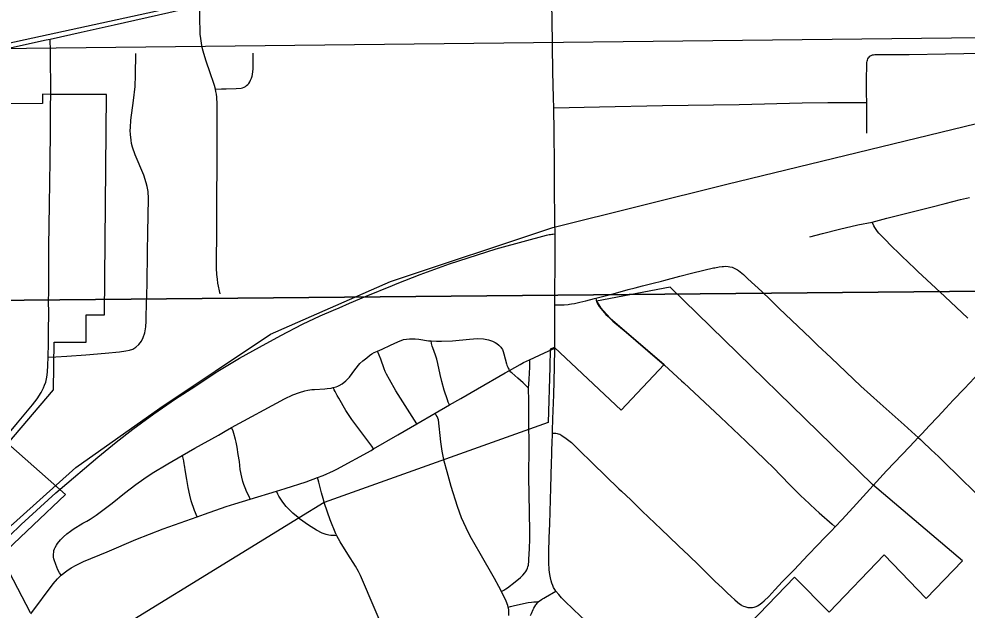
# Model space of a CAD drawing. Extents: x 0 to 34, y 0 to 22.
# Drawn here: x 3.3049 to 3.5985, y 15.6484 to 15.8314 of the extents above; entities that cross this region are included whole.
import ezdxf

# ---------------------------------------------------------------- set-up
doc = ezdxf.new("R2010")
doc.units = 0
for name, color, linetype in [('GM_X_City_Street', 7, 'Continuous'), ('GM_X_Corporation', 7, 'Continuous'), ('GM_X_County_Road', 7, 'Continuous'), ('GM_X_Rail_Line', 7, 'Continuous'), ('GM_X_State_Route', 7, 'Continuous'), ('GM_X_Township_Road', 7, 'Continuous')]:
    doc.layers.add(name, color=color, linetype=linetype)

msp = doc.modelspace()

# ---------------------------------------------------------------- linework, layer by layer
at = {"layer": 'GM_X_City_Street'}
for p, q in [((3.43376, 15.70929), (3.43825, 15.71188)), ((3.42804, 15.706), (3.43376, 15.70929)), ((3.37652, 15.68271), (3.38463, 15.68516))]:
    msp.add_line(p, q, dxfattribs=at)
for points in [[(3.47081, 15.74286), (3.47095, 15.7594), (3.4709, 15.76481), (3.47087, 15.7684), (3.47074, 15.7799), (3.47069, 15.78642), (3.47057, 15.79637), (3.47046, 15.80385), (3.47041, 15.80693), (3.47023, 15.815), (3.46997, 15.83146), (3.46971, 15.84413), (3.4697, 15.8527)], [(3.36571, 15.80967), (3.36544, 15.81074), (3.36515, 15.81171), (3.36417, 15.81443), (3.36272, 15.81861), (3.36192, 15.82136), (3.36159, 15.82258), (3.36137, 15.82388), (3.36118, 15.8253), (3.36105, 15.82665), (3.36096, 15.82876), (3.36092, 15.83021), (3.36092, 15.83188), (3.36092, 15.83393), (3.36092, 15.83558)], [(3.31393, 15.72669), (3.3163, 15.72679), (3.31975, 15.72693), (3.32565, 15.72735), (3.33154, 15.72787), (3.33604, 15.72833), (3.33795, 15.72863), (3.33917, 15.72887), (3.34013, 15.72917), (3.34111, 15.72979), (3.34203, 15.73062), (3.34279, 15.7316), (3.34337, 15.7327), (3.34387, 15.73417), (3.34417, 15.73601), (3.34426, 15.7378), (3.34433, 15.73942), (3.34454, 15.74936), (3.34471, 15.7593), (3.34483, 15.76521), (3.34499, 15.77577), (3.34485, 15.77794), (3.34461, 15.77947), (3.34433, 15.78067), (3.34351, 15.78301), (3.34086, 15.78932), (3.34008, 15.79168), (3.33979, 15.79285), (3.33961, 15.7938), (3.33941, 15.79565), (3.33937, 15.79684), (3.33939, 15.79782), (3.33956, 15.79999), (3.34041, 15.80615), (3.34083, 15.81047), (3.34099, 15.81402), (3.34109, 15.82072)], [(3.36571, 15.80967), (3.36761, 15.8097), (3.36902, 15.80972), (3.37212, 15.80982), (3.37367, 15.80995), (3.3741, 15.81005), (3.37464, 15.81027), (3.37505, 15.81049), (3.37539, 15.81077), (3.37571, 15.81105), (3.37602, 15.81143), (3.37634, 15.81191), (3.37662, 15.81247), (3.37687, 15.81304), (3.37706, 15.81363), (3.37719, 15.81414), (3.37732, 15.81509), (3.37738, 15.81588), (3.37741, 15.81701), (3.37738, 15.82074)], [(3.47046, 15.80385), (3.48462, 15.80419), (3.50415, 15.80455), (3.52785, 15.80491), (3.54742, 15.80536), (3.55535, 15.80551), (3.56304, 15.80555), (3.56741, 15.80556), (3.56733, 15.80845), (3.56733, 15.81292), (3.56739, 15.81689), (3.56741, 15.81748), (3.56744, 15.8179), (3.5675, 15.81829), (3.56759, 15.81866), (3.56773, 15.81901), (3.5679, 15.8193), (3.56811, 15.81956), (3.5684, 15.81984), (3.56872, 15.82004), (3.5692, 15.82022), (3.56953, 15.8203), (3.56989, 15.82036), (3.57066, 15.8204), (3.57176, 15.82038), (3.57536, 15.82034), (3.58057, 15.82036), (3.59174, 15.82062), (3.60884, 15.82092)], [(3.36715, 15.74628), (3.36652, 15.74957), (3.36633, 15.75086), (3.36621, 15.75228), (3.36611, 15.7542), (3.36608, 15.75622), (3.36608, 15.75861), (3.36614, 15.7629), (3.3662, 15.76693), (3.36621, 15.77322), (3.36617, 15.77544), (3.3662, 15.77803), (3.3662, 15.78017), (3.36623, 15.78209), (3.36623, 15.78442), (3.36624, 15.78782), (3.36627, 15.78982), (3.36626, 15.79256), (3.36626, 15.79536), (3.36622, 15.8031), (3.36627, 15.80495), (3.3662, 15.80712), (3.36607, 15.80809), (3.3659, 15.80895), (3.36571, 15.80967)], [(3.56745, 15.79604), (3.56742, 15.80223), (3.56741, 15.80556)], [(3.59868, 15.73872), (3.59159, 15.74543), (3.58323, 15.75322), (3.58191, 15.75452), (3.58079, 15.75559), (3.57476, 15.76137), (3.57327, 15.76287), (3.57116, 15.76509), (3.57078, 15.76554), (3.5705, 15.7659), (3.57012, 15.76649), (3.56989, 15.76683), (3.56964, 15.76729), (3.56904, 15.76849), (3.57247, 15.76936), (3.57366, 15.76968), (3.57697, 15.77053), (3.58027, 15.77136), (3.58725, 15.77315), (3.59173, 15.77427), (3.59643, 15.77545), (3.5992, 15.77614)], [(3.54977, 15.76396), (3.55367, 15.76497), (3.55898, 15.76626), (3.56462, 15.76763), (3.56904, 15.76849)], [(3.39819, 15.73949), (3.40227, 15.74123), (3.40401, 15.74196), (3.40723, 15.74333), (3.41237, 15.7455), (3.42053, 15.74889), (3.42205, 15.74949), (3.42909, 15.75229), (3.43816, 15.75554), (3.45265, 15.76015), (3.45383, 15.76049), (3.46821, 15.76445), (3.46869, 15.76456), (3.46907, 15.76464), (3.46943, 15.76469), (3.46984, 15.76472), (3.47024, 15.76475), (3.4709, 15.76481)], [(3.47081, 15.74286), (3.4714, 15.74286), (3.47253, 15.74286), (3.47368, 15.74289), (3.47499, 15.743), (3.47534, 15.74304), (3.47595, 15.74313), (3.47686, 15.74328), (3.47854, 15.74364), (3.48043, 15.74412), (3.48311, 15.7448), (3.48349, 15.74488), (3.48842, 15.74619), (3.49109, 15.74692), (3.49357, 15.7476), (3.49565, 15.74816), (3.498, 15.74877), (3.5013, 15.74959), (3.5038, 15.75022), (3.50459, 15.75042), (3.50948, 15.7517), (3.51353, 15.75275), (3.5199, 15.75427), (3.52033, 15.75436), (3.52166, 15.7546), (3.52262, 15.75474), (3.523, 15.75477), (3.52367, 15.75481), (3.52447, 15.75476), (3.52503, 15.75467), (3.5257, 15.7545), (3.52635, 15.75426), (3.52699, 15.75394), (3.52737, 15.7537), (3.52767, 15.75348), (3.52919, 15.75226), (3.52974, 15.75178), (3.53061, 15.75096), (3.53491, 15.74694), (3.53757, 15.74442), (3.54019, 15.74182), (3.55006, 15.73241), (3.55216, 15.73037), (3.55635, 15.72642), (3.56561, 15.71771), (3.56858, 15.71499), (3.57158, 15.7123), (3.57528, 15.709), (3.57902, 15.70573), (3.58243, 15.70262), (3.58337, 15.70176), (3.584, 15.70118), (3.58468, 15.70055), (3.58733, 15.69798), (3.58845, 15.69692), (3.58957, 15.69585), (3.59136, 15.69413), (3.59599, 15.68958), (3.60109, 15.6846)], [(3.58337, 15.70176), (3.58441, 15.70292), (3.58566, 15.70422), (3.58676, 15.70543), (3.58942, 15.70821), (3.59188, 15.71083), (3.59419, 15.71334), (3.59765, 15.717), (3.60075, 15.72024), (3.60243, 15.72211), (3.60611, 15.72609), (3.60902, 15.72911), (3.61048, 15.7307), (3.62492, 15.74622), (3.62838, 15.74989), (3.63114, 15.75264), (3.63174, 15.75323), (3.63296, 15.75436)], [(3.31766, 15.68576), (3.32931, 15.69573), (3.33504, 15.70035), (3.34017, 15.70433), (3.34662, 15.70914), (3.35335, 15.71375), (3.35938, 15.71757), (3.36649, 15.72235), (3.3732, 15.72633), (3.37935, 15.72976), (3.38593, 15.73332), (3.39272, 15.73685), (3.39819, 15.73949)], [(3.41596, 15.72855), (3.41735, 15.72914), (3.41992, 15.73038), (3.42225, 15.73141), (3.42398, 15.73208), (3.42492, 15.73226), (3.42586, 15.73236), (3.4276, 15.73233), (3.42872, 15.73222), (3.43174, 15.73176), (3.43219, 15.73171), (3.43256, 15.73169)], [(3.43256, 15.73169), (3.43419, 15.73159), (3.43575, 15.73158), (3.43916, 15.73176), (3.44443, 15.73228), (3.44692, 15.7324), (3.44878, 15.73231), (3.45031, 15.73204), (3.45148, 15.73163), (3.45239, 15.73116), (3.45281, 15.7309), (3.45346, 15.73041), (3.4537, 15.73018), (3.4541, 15.72975), (3.45432, 15.72945), (3.45457, 15.72901), (3.45482, 15.72838), (3.45506, 15.72765), (3.45589, 15.72455), (3.456, 15.72418), (3.45622, 15.72361), (3.45639, 15.72326), (3.45655, 15.72297), (3.45681, 15.72257)], [(3.43825, 15.71188), (3.43802, 15.71234), (3.43781, 15.71276), (3.43755, 15.7134), (3.43651, 15.71645), (3.43578, 15.71917), (3.43528, 15.72126), (3.43458, 15.72466), (3.43425, 15.72604), (3.43399, 15.72692), (3.4334, 15.72871), (3.43288, 15.73011), (3.43275, 15.73048), (3.43265, 15.73091), (3.43256, 15.73169)], [(3.46302, 15.72584), (3.46764, 15.72797), (3.47079, 15.72942)], [(3.40223, 15.71722), (3.40313, 15.71749), (3.40359, 15.71765), (3.40409, 15.7179), (3.40496, 15.71838), (3.40615, 15.71938), (3.40721, 15.72051), (3.40891, 15.72274), (3.41045, 15.72469), (3.41133, 15.72555), (3.41256, 15.7265), (3.41339, 15.72721), (3.41414, 15.72769), (3.41486, 15.72806), (3.41596, 15.72855)], [(3.42804, 15.706), (3.42161, 15.71623), (3.41964, 15.71973), (3.41871, 15.72143), (3.41833, 15.72219), (3.41798, 15.72302), (3.4169, 15.726), (3.41596, 15.72855)], [(3.45681, 15.72257), (3.46004, 15.7244), (3.46113, 15.72497), (3.46302, 15.72584)], [(3.43825, 15.71188), (3.44169, 15.71385), (3.44683, 15.71685), (3.45548, 15.72182), (3.45681, 15.72257)], [(3.37075, 15.70483), (3.3871, 15.71373), (3.38971, 15.71497), (3.39171, 15.71572), (3.39336, 15.71619), (3.39434, 15.71641), (3.39561, 15.71661), (3.3964, 15.71669), (3.39961, 15.71685), (3.40029, 15.71691), (3.40153, 15.71707), (3.40223, 15.71722)], [(3.41468, 15.69826), (3.41412, 15.69906), (3.41324, 15.70031), (3.408, 15.70732), (3.40609, 15.71018), (3.40389, 15.71397), (3.40341, 15.7148), (3.40307, 15.7154), (3.40277, 15.71599), (3.40253, 15.7165), (3.40236, 15.71688), (3.40223, 15.71722)], [(3.41468, 15.69826), (3.42223, 15.70265), (3.42804, 15.706)], [(3.35539, 15.69618), (3.35931, 15.69843), (3.36663, 15.7025), (3.36879, 15.70373), (3.37075, 15.70483)], [(3.37652, 15.68271), (3.37614, 15.68349), (3.37548, 15.68489), (3.37493, 15.68616), (3.3745, 15.68723), (3.37419, 15.68819), (3.37388, 15.68947), (3.37343, 15.69192), (3.37313, 15.69437), (3.37279, 15.69653), (3.37245, 15.69877), (3.37213, 15.70039), (3.37196, 15.70115), (3.37145, 15.70303), (3.37124, 15.70373), (3.37094, 15.70442), (3.37075, 15.70483)], [(3.39736, 15.6894), (3.39904, 15.69002), (3.40226, 15.69144), (3.40329, 15.69196), (3.4139, 15.6978), (3.41468, 15.69826)], [(3.31798, 15.65913), (3.31774, 15.65947), (3.31748, 15.65984), (3.31696, 15.66084), (3.31626, 15.66247), (3.31577, 15.66389), (3.31569, 15.66424), (3.31563, 15.6647), (3.31561, 15.66504), (3.31561, 15.66565), (3.31566, 15.66631), (3.31574, 15.66678), (3.31592, 15.66734), (3.31607, 15.66773), (3.31652, 15.66849), (3.31683, 15.66892), (3.3178, 15.67008), (3.3187, 15.67106), (3.31967, 15.67192), (3.32086, 15.67281), (3.32168, 15.67337), (3.32471, 15.67522), (3.32593, 15.67586), (3.32697, 15.67654), (3.32877, 15.67775), (3.33373, 15.68148), (3.33762, 15.68457), (3.34105, 15.68724), (3.34358, 15.68903), (3.34618, 15.69073), (3.35096, 15.69363), (3.35539, 15.69618)], [(3.36003, 15.67721), (3.35929, 15.67922), (3.35822, 15.68216), (3.35776, 15.68393), (3.35727, 15.68633), (3.35685, 15.68875), (3.35641, 15.69117), (3.35616, 15.69325), (3.35609, 15.69366), (3.35593, 15.69456), (3.35584, 15.69498), (3.35576, 15.69534), (3.35562, 15.69575), (3.35539, 15.69618)], [(3.38463, 15.68516), (3.38728, 15.68598), (3.39379, 15.68809), (3.39736, 15.6894)], [(3.3995, 15.68137), (3.39907, 15.68288), (3.39858, 15.68467), (3.39772, 15.68799), (3.39736, 15.6894)], [(3.3918, 15.67663), (3.39132, 15.67697), (3.3897, 15.67834), (3.38913, 15.67887), (3.38824, 15.67979), (3.38768, 15.68042), (3.38695, 15.68133), (3.3864, 15.68206), (3.38577, 15.683), (3.38536, 15.68366), (3.38506, 15.68428), (3.38463, 15.68516)], [(3.36003, 15.67721), (3.36231, 15.67802), (3.36905, 15.68039), (3.37176, 15.68128), (3.37652, 15.68271)], [(3.31798, 15.65913), (3.31969, 15.6605), (3.32105, 15.6614), (3.32258, 15.66225), (3.32486, 15.66335), (3.33223, 15.6664), (3.34112, 15.67016), (3.34951, 15.67346), (3.36003, 15.67721)], [(3.30855, 15.64717), (3.31546, 15.65643), (3.31686, 15.65806), (3.31798, 15.65913)]]:
    msp.add_lwpolyline(points, dxfattribs=at)
at = {"layer": 'GM_X_Corporation'}
for points in [[(3.20823, 16.24661), (3.45984, 16.24604), (3.60555, 16.2457), (3.6061, 16.19397), (3.26506, 16.19502), (3.26092, 15.8218), (3.70451, 15.82679), (3.70316, 15.74798), (3.19629, 15.74328)], [(3.70332, 15.74532), (3.70377, 15.25213), (3.70371, 15.24512), (3.19551, 15.23797), (3.19629, 15.74328), (3.70316, 15.74798)]]:
    msp.add_lwpolyline(points, close=True, dxfattribs=at)
for points in [[(3.30844, 15.64745), (3.29931, 15.66514), (3.31933, 15.68411), (3.30147, 15.69997), (3.31557, 15.71655), (3.31579, 15.73126), (3.32571, 15.73129), (3.32575, 15.73973), (3.33135, 15.73977), (3.33198, 15.80802), (3.3146, 15.80803), (3.31218, 15.80808), (3.31214, 15.80519), (3.29664, 15.80513)], [(3.52026, 15.63279), (3.54506, 15.65852), (3.55573, 15.64773), (3.57282, 15.66545), (3.58584, 15.65195), (3.59702, 15.66357), (3.56923, 15.68718), (3.50654, 15.74834), (3.48371, 15.74395), (3.48491, 15.74203), (3.48791, 15.73877), (3.50468, 15.72442), (3.49136, 15.71026), (3.47067, 15.72969), (3.46941, 15.72911), (3.46931, 15.72358), (3.46874, 15.70646), (3.39938, 15.68165), (3.39169, 15.6769), (3.31582, 15.63028)]]:
    msp.add_lwpolyline(points, dxfattribs=at)
at = {"layer": 'GM_X_County_Road'}
msp.add_lwpolyline([(3.46332, 15.64669), (3.46356, 15.64732), (3.46409, 15.6485), (3.46434, 15.64899), (3.46491, 15.64994), (3.46511, 15.65022), (3.46532, 15.65047), (3.46554, 15.65071), (3.46581, 15.65097), (3.46624, 15.65131), (3.46668, 15.65161), (3.46704, 15.65183), (3.46741, 15.65202), (3.46792, 15.65231), (3.47117, 15.65418)], dxfattribs=at)
at = {"layer": 'GM_X_Rail_Line'}
for points in [[(3.87267, 15.94556), (3.81111, 15.93714), (3.73847, 15.94326), (3.60197, 15.91725), (3.48115, 15.89698), (3.42495, 15.8507), (3.18526, 15.79853), (3.02464, 15.76082), (2.89809, 15.73596), (2.60407, 16.00063), (2.47782, 16.11184), (2.33987, 16.24504), (2.23167, 16.2458), (2.21504, 16.26646), (2.14289, 16.38363), (2.11165, 16.43175), (2.10072, 16.44113), (2.1, 16.44138)], [(2.1, 14.2793), (2.17615, 14.36566), (2.49842, 14.73281), (2.80361, 15.08859), (3.07649, 15.40969), (3.30023, 15.67247), (3.32247, 15.69248), (3.34849, 15.71089), (3.38277, 15.73382), (3.4199, 15.75012), (3.47025, 15.76679), (3.52412, 15.78019), (3.64176, 15.80886), (3.72472, 15.82815), (3.7597, 15.83673), (3.78011, 15.84488), (3.80172, 15.85717), (3.81743, 15.87046), (3.87267, 15.94556)]]:
    msp.add_lwpolyline(points, dxfattribs=at)
at = {"layer": 'GM_X_State_Route'}
msp.add_lwpolyline([(3.28199, 15.818), (3.31331, 15.8249), (3.31452, 15.82516), (3.32412, 15.82729), (3.3344, 15.8296), (3.35132, 15.83341), (3.35962, 15.83529), (3.36092, 15.83558), (3.36736, 15.83704), (3.37826, 15.83943), (3.38756, 15.8415), (3.40062, 15.84427), (3.40907, 15.84587), (3.40969, 15.84598), (3.41367, 15.84667), (3.41808, 15.84731), (3.42217, 15.84794)], dxfattribs=at)
at = {"layer": 'GM_X_Township_Road'}
for points in [[(3.31472, 15.80776), (3.31467, 15.82139), (3.31452, 15.82516)], [(3.31393, 15.72669), (3.31401, 15.73103), (3.31408, 15.73426), (3.31412, 15.74075), (3.31409, 15.74355), (3.31411, 15.74734), (3.31412, 15.75378), (3.31417, 15.76092), (3.31438, 15.77397), (3.31459, 15.7876), (3.31463, 15.79628), (3.3147, 15.80501), (3.31472, 15.80714), (3.31472, 15.80776)], [(3.48349, 15.74488), (3.48361, 15.74434), (3.4837, 15.74398), (3.48382, 15.74367), (3.48406, 15.74317), (3.48422, 15.74287), (3.48456, 15.74236), (3.48502, 15.74176), (3.48555, 15.74112), (3.48663, 15.73992), (3.48731, 15.73921), (3.48802, 15.7385), (3.48877, 15.73781), (3.49295, 15.73435), (3.50263, 15.72608), (3.50479, 15.72414)], [(3.47079, 15.72942), (3.47079, 15.72987), (3.47077, 15.73827), (3.47081, 15.74286)], [(3.47007, 15.70314), (3.4701, 15.70382), (3.47022, 15.70755), (3.4705, 15.715), (3.47069, 15.72355), (3.47079, 15.72942)], [(3.30002, 15.70109), (3.30196, 15.70338), (3.30445, 15.70637), (3.30904, 15.71194), (3.31048, 15.7138), (3.31173, 15.71567), (3.31252, 15.71714), (3.31284, 15.71797), (3.31317, 15.71895), (3.31349, 15.72043), (3.31368, 15.72202), (3.31381, 15.72419), (3.31393, 15.72669)], [(3.46269, 15.71704), (3.46286, 15.71973), (3.46298, 15.72183), (3.46309, 15.72348), (3.4631, 15.72443), (3.4631, 15.72477), (3.46309, 15.72513), (3.46305, 15.72552), (3.46302, 15.72584)], [(3.50479, 15.72414), (3.51009, 15.71937), (3.51079, 15.71871), (3.52212, 15.70811), (3.53, 15.70061), (3.53609, 15.69479), (3.53862, 15.69226), (3.54072, 15.6901), (3.54376, 15.68695), (3.54584, 15.68485), (3.54711, 15.6836), (3.54799, 15.6828), (3.55152, 15.67953), (3.5527, 15.67846), (3.55668, 15.67493), (3.55758, 15.67412)], [(3.46269, 15.71704), (3.46185, 15.71785), (3.46098, 15.71868), (3.45937, 15.72013), (3.45748, 15.72179), (3.45722, 15.72204), (3.45681, 15.72257)], [(3.45426, 15.65408), (3.45506, 15.65456), (3.45536, 15.65473), (3.45569, 15.65494), (3.45615, 15.65527), (3.45855, 15.65709), (3.46016, 15.6584), (3.46052, 15.65871), (3.46094, 15.65914), (3.46157, 15.65984), (3.46188, 15.6603), (3.46217, 15.66082), (3.46237, 15.66128), (3.46251, 15.66171), (3.46264, 15.66227), (3.46271, 15.66266), (3.46276, 15.66315), (3.46279, 15.6635), (3.46282, 15.6643), (3.46288, 15.66543), (3.46301, 15.66765), (3.46307, 15.67006), (3.46305, 15.67255), (3.46305, 15.67441), (3.46301, 15.67679), (3.46294, 15.6788), (3.46284, 15.68404), (3.46281, 15.68971), (3.46281, 15.69237), (3.46283, 15.69612), (3.46285, 15.70075), (3.46281, 15.70505), (3.46274, 15.71317), (3.46269, 15.71704)], [(3.45426, 15.65408), (3.45344, 15.65568), (3.45214, 15.6581), (3.44765, 15.66587), (3.4446, 15.67128), (3.44333, 15.67377), (3.44196, 15.6769), (3.44066, 15.68039), (3.43868, 15.68666), (3.43748, 15.69113), (3.43657, 15.6945), (3.43597, 15.69753), (3.43586, 15.6983), (3.43555, 15.70045), (3.43476, 15.70728), (3.43462, 15.70782), (3.4344, 15.70828), (3.4341, 15.70874), (3.43376, 15.70929)], [(3.47117, 15.65418), (3.47079, 15.65476), (3.47044, 15.65538), (3.47017, 15.65597), (3.46989, 15.6567), (3.46967, 15.65744), (3.46947, 15.65833), (3.46927, 15.6594), (3.46918, 15.66005), (3.4691, 15.66079), (3.469, 15.6631), (3.46898, 15.66632), (3.46909, 15.67069), (3.46927, 15.67502), (3.46958, 15.68617), (3.46977, 15.69393), (3.46984, 15.69642), (3.46987, 15.69766), (3.46989, 15.69828), (3.46995, 15.69981), (3.47007, 15.70314)], [(3.47007, 15.70314), (3.47074, 15.7031), (3.47113, 15.70308), (3.47157, 15.70302), (3.47187, 15.70295), (3.47234, 15.70277), (3.47295, 15.70244), (3.47437, 15.70152), (3.47517, 15.7009), (3.47599, 15.7002), (3.47829, 15.69799), (3.48252, 15.69379), (3.49064, 15.68592), (3.49147, 15.68515), (3.49432, 15.68244), (3.49784, 15.67902), (3.50375, 15.67342), (3.50622, 15.67107), (3.50915, 15.66829), (3.51227, 15.66529), (3.51538, 15.66228), (3.51885, 15.65886), (3.52051, 15.65721), (3.52262, 15.65524), (3.52422, 15.65368), (3.52538, 15.6526), (3.52658, 15.65147), (3.52737, 15.65079), (3.528, 15.65031), (3.52848, 15.64998), (3.52876, 15.6498), (3.52924, 15.64955), (3.52962, 15.64942), (3.52998, 15.64931), (3.53059, 15.64917), (3.53091, 15.64912), (3.53138, 15.6491), (3.53202, 15.64913), (3.53252, 15.64923)], [(3.56934, 15.6869), (3.57356, 15.69148), (3.58071, 15.69904), (3.58337, 15.70176)], [(3.30196, 15.67133), (3.30562, 15.67486), (3.31633, 15.68463), (3.31766, 15.68576)], [(3.55758, 15.67412), (3.55981, 15.67644), (3.5642, 15.68129), (3.56934, 15.6869)], [(3.40328, 15.67136), (3.40306, 15.67195), (3.40126, 15.67626), (3.3995, 15.68137)], [(3.40328, 15.67136), (3.40267, 15.67139), (3.40219, 15.67141), (3.40144, 15.67149), (3.40081, 15.67158), (3.39999, 15.67179), (3.39878, 15.67219), (3.39703, 15.67312), (3.39455, 15.67468), (3.3918, 15.67663)], [(3.53252, 15.64923), (3.53316, 15.64946), (3.53354, 15.64965), (3.53408, 15.65001), (3.53492, 15.65064), (3.53561, 15.6512), (3.53705, 15.65257), (3.53892, 15.65466), (3.54134, 15.65723), (3.54271, 15.65864), (3.54489, 15.66082), (3.54931, 15.66542), (3.55224, 15.66851), (3.55434, 15.6707), (3.55644, 15.67293), (3.55758, 15.67412)], [(3.41916, 15.63611), (3.41926, 15.63647), (3.41934, 15.637), (3.41936, 15.63742), (3.41933, 15.63783), (3.41924, 15.63845), (3.41902, 15.63937), (3.41821, 15.64138), (3.41125, 15.65762), (3.41061, 15.65906), (3.41002, 15.66031), (3.40914, 15.66191), (3.40674, 15.66562), (3.40432, 15.66946), (3.40328, 15.67136)], [(3.45641, 15.64928), (3.45628, 15.64978), (3.45578, 15.65106), (3.45426, 15.65408)], [(3.5477, 15.58383), (3.54005, 15.59068), (3.53101, 15.59869), (3.52616, 15.60317), (3.52104, 15.60768), (3.5156, 15.61257), (3.5105, 15.61717), (3.50658, 15.62072), (3.50129, 15.62554), (3.49878, 15.62785), (3.49466, 15.63163), (3.49146, 15.63459), (3.48805, 15.63776), (3.48193, 15.64352), (3.48126, 15.64417), (3.47876, 15.6465), (3.47403, 15.651), (3.47292, 15.65214), (3.47201, 15.65312), (3.47117, 15.65418)], [(3.45641, 15.64928), (3.45706, 15.64943), (3.45833, 15.64972), (3.46257, 15.65068), (3.46358, 15.65083), (3.46432, 15.6509), (3.46515, 15.65094), (3.46581, 15.65097)], [(3.45658, 15.64671), (3.4566, 15.64726), (3.4566, 15.64786), (3.45656, 15.64842), (3.45648, 15.64893), (3.45641, 15.64928)]]:
    msp.add_lwpolyline(points, dxfattribs=at)

doc.saveas('drawing.dxf')
